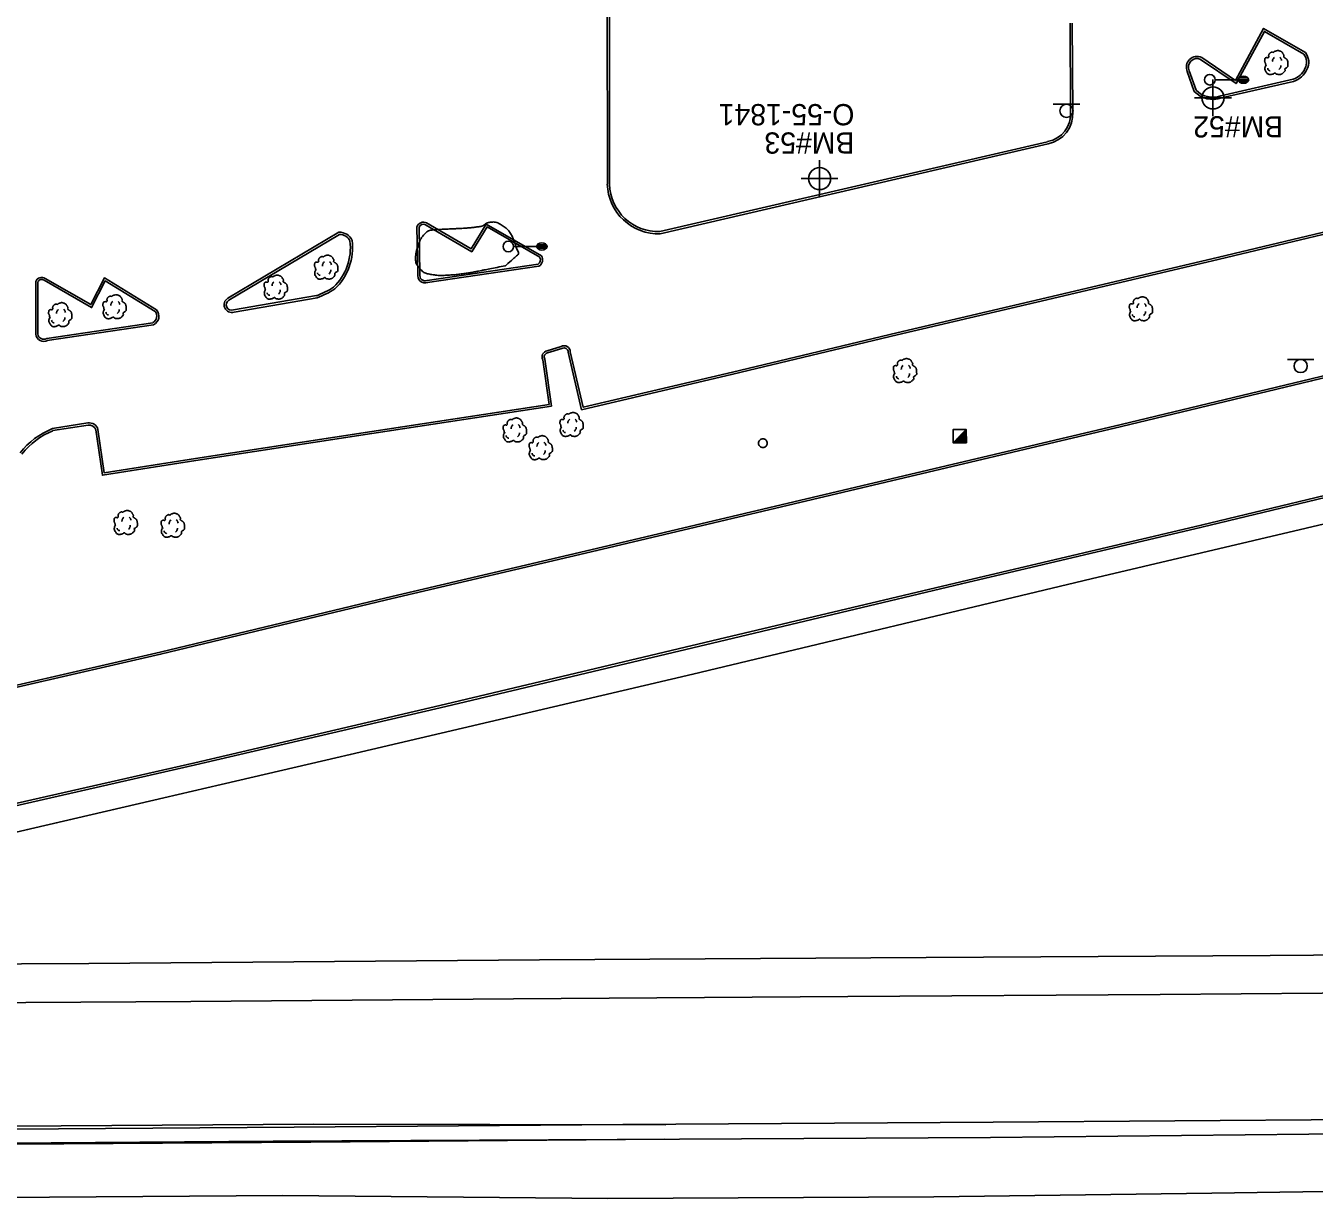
# Model space of a CAD drawing. Extents: x 2145380 to 2156929, y 139568 to 149130.
# Drawn here: x 2152222.6 to 2152586.9, y 142907.6 to 143241.1 of the extents above; entities that cross this region are included whole.
import ezdxf

# ---------------------------------------------------------------- set-up
doc = ezdxf.new("R2010")
doc.units = 0
for name, color, linetype in [('SURV_Benchmark', 7, 'Continuous'), ('SURV_Text', 7, 'Continuous'), ('TOPO_Asphalt', 7, 'Continuous'), ('TOPO_Concrete', 7, 'Continuous'), ('TOPO_Curb Back', 7, 'Continuous'), ('TOPO_Fence', 7, 'Continuous'), ('TOPO_Flowline', 7, 'Continuous'), ('TOPO_Light Pole', 7, 'Continuous'), ('TOPO_Misc', 7, 'Continuous'), ('TOPO_Misc Line', 7, 'Continuous'), ('TOPO_Sign', 7, 'Continuous'), ('TOPO_Tree', 7, 'Continuous'), ('TOPO_Tree Line', 7, 'Continuous')]:
    doc.layers.add(name, color=color, linetype=linetype)

# ---------------------------------------------------------------- blocks, each defined once
blk = doc.blocks.new('LP')
at = {"layer": 'TOPO_Light Pole'}
blk.add_line((3.81, 0), (20.32, 0), dxfattribs=at)
for points in [[(20.32, 0), (27.94, 0)], [(20.32, 0), (23.5, 0)], [(20.83, 1.27), (27.43, 1.27)], [(20.83, 1.27), (23.5, 1.27)], [(23.71, 1.27), (27.43, 1.27)], [(23.71, 0), (27.94, 0)], [(20.83, -1.27), (27.43, -1.27)], [(20.83, -1.27), (23.5, -1.27)], [(23.71, -1.27), (27.43, -1.27)]]:
    blk.add_lwpolyline(points, dxfattribs=at)
blk.add_circle((0, 0), 3.81, dxfattribs=at)
blk.add_ellipse((24.13, 0), major_axis=(3.81, 0), ratio=0.666667, dxfattribs=at)
blk = doc.blocks.new('POST')
at = {"layer": 'TOPO_Misc'}
for start, end in [(89.99996, 180.00004), (179.99996, 270.00004), (359.99996, 90.00004), (269.99996, 0.00004)]:
    blk.add_arc((-0.01, 0.03), 3.16, start, end, dxfattribs=at)
blk = doc.blocks.new('TREE')
at = {"layer": 'TOPO_Tree'}
for points in [[(-14.1, -0.4), (-14.2, 0.5), (-14.4, 1.4), (-14.6, 2.3), (-14.8, 3.2), (-15.5, 4), (-15.7, 4.9), (-15.8, 5.6), (-15.7, 6.3), (-15.7, 7), (-15.6, 7.9), (-15.7, 8.8), (-15.1, 9.7), (-14.6, 10.4), (-13.8, 10.5), (-13, 10.7), (-12.2, 11), (-11.1, 10), (-10.4, 10.7), (-9.4, 11.7), (-10.3, 13.3), (-9.8, 14.4), (-9.6, 15.1), (-9.3, 15.9), (-8.8, 16.5), (-8.2, 17.3), (-7.5, 17.7), (-6.7, 18.1), (-6.1, 18.4), (-5.6, 18.6), (-5.1, 18.7), (-4.5, 18.7), (-4, 18.5), (-3.5, 18.1)], [(-3.5, 17.6), (-3.1, 18.3), (-2.6, 18.8), (-1.9, 19.2), (-1, 19.7), (-0.2, 20), (0.7, 20.2), (1.6, 20.5), (2.5, 20.8), (3.4, 20.8), (4.1, 20.7), (4.8, 20.5), (5.5, 20.2), (6.4, 19.9), (7.3, 19.7), (8.2, 19.2), (9.4, 18.4), (10, 17.2), (10.8, 16), (11.2, 15.3), (11.6, 14.6), (11.9, 13.9), (12.2, 13.1), (11.4, 12), (11.9, 11.2), (12, 11), (12.2, 10.9), (12.4, 10.7), (12.9, 10.4), (13.5, 10), (14, 9.7), (14.7, 9.2), (15.4, 8.7), (16.1, 8.1), (16.7, 7.5), (16.9, 6.7), (17.1, 6), (17.6, 4.4), (17.7, 2.8), (17.7, 1.2), (17.7, -0.2), (17.8, -2.2), (16.6, -3), (15.5, -3.8), (14.3, -4.6), (13.2, -5.3)], [(13.2, -5.3), (13.3, -5.8), (13.4, -6.3), (13.4, -6.7), (13.8, -8.5), (12.2, -10), (10.8, -11.5), (10, -12.3), (9.1, -12.8), (8.2, -13.1), (6, -13.8), (3.3, -13.6), (1.3, -13.1), (0.5, -12.9), (-0.1, -11.4), (-0.8, -11.5), (-2, -11.6), (-3.3, -12.8), (-4.5, -13.1), (-6.1, -13.5), (-7.8, -14), (-9.3, -13.6), (-11.4, -13.1), (-12.8, -11.4), (-14.1, -9.4), (-15.3, -7.3), (-15.6, -5.1), (-15.1, -3), (-14.9, -1.9), (-13.9, -0.8), (-13.5, 0.1)], [(-4.2, 5.1), (-4.5, 6.1), (-4.3, 7.2), (-3.8, 8.2), (-3.3, 9.3), (-2.7, 10.3), (-1.6, 11)], [(5.9, 11.2), (6.5, 10.7), (7, 10.2), (7.4, 9.5), (7.9, 8.6), (8.3, 7.6), (8.5, 6.6)], [(-11.4, -4.5), (-11.5, -5.4), (-11, -6.3), (-10.1, -7.2), (-9.3, -8), (-8.5, -8.3), (-7.7, -8.1)], [(4.8, -6.3), (5.7, -5.7), (6.3, -4.9), (6.8, -3.9), (7.4, -2.8), (7.6, -1.7), (7.5, -0.6)]]:
    blk.add_open_spline(points, degree=3, dxfattribs=at)
blk = doc.blocks.new('BM')
at = {"layer": 'SURV_Benchmark'}
for p, q in [((0, 2.49), (0, 4.15)), ((-2.49, 0), (-4.16, 0)), ((4.16, 0), (2.49, 0)), ((0, -4.16), (0, -2.49))]:
    blk.add_line(p, q, dxfattribs=at)
for points in [[(-2.5, 0), (-2.49, 0), (0, 0), (0, -2.49), (0, -2.49)], [(-2.5, 0), (-2.49, 0), (0, 0), (0, -2.49), (0, -2.49)], [(0, 2.49), (0, 2.49), (0, 0), (2.49, 0), (2.49, 0), (2.49, 0)], [(0, 2.49), (0, 2.49), (0, 0), (2.49, 0), (2.49, 0), (2.49, 0), (2.49, 0)]]:
    blk.add_lwpolyline(points, dxfattribs=at)
for start, end in [(90.0638, 180.0068), (0.0638, 90.0068), (0.0638, 90.0068), (180.0638, 270.0068), (180.0638, 270.0068), (269.9472, 359.9927)]:
    blk.add_arc((0, 0), 2.5, start, end, dxfattribs=at)

msp = doc.modelspace()

# ---------------------------------------------------------------- linework, layer by layer
at = {"layer": 'TOPO_Asphalt'}
for points in [[(2150436.47, 143067.28), (2150515.2, 143055.55), (2151174.97, 142945.21), (2151211.43, 142940.13), (2151259.94, 142934.86), (2151300.52, 142931.17), (2151355.41, 142927.31), (2151405.3, 142925.05), (2151475.72, 142923.75), (2151543.63, 142923.74), (2151613.4, 142924.65), (2151682.14, 142925.61), (2151714.53, 142925.47), (2151716.11, 142925.78), (2151760.46, 142925.88), (2151855.66, 142926.3), (2151964.45, 142926.98), (2152075.31, 142928.47), (2152128.68, 142928.83), (2152205.07, 142929.04), (2152298.52, 142929.69), (2152391.42, 142930.44), (2152496.15, 142931.12), (2152598.9, 142931.84)], [(2152987.93, 142970.35), (2152893.82, 142969.76), (2152803.36, 142969.11), (2152722.25, 142968.48), (2152635.01, 142967.92), (2152543.32, 142967.22), (2152455, 142966.64), (2152360.46, 142965.96), (2152269.22, 142965.2), (2152175.88, 142964.65), (2152129.96, 142964.32)], [(2152129.68, 142924.23), (2152191.95, 142924.97), (2152292.59, 142925.73), (2152389.79, 142926.25), (2152495.4, 142926.81), (2152585.39, 142927.73), (2152663, 142928.02), (2152729.32, 142928.31), (2152797.09, 142929.01), (2152874.4, 142929.42), (2152961.52, 142930.51), (2152988.97, 142930.48), (2153000.19, 142930.52)]]:
    msp.add_lwpolyline(points, dxfattribs=at)
at = {"layer": 'TOPO_Concrete'}
msp.add_lwpolyline([(2151803.55, 142921.92), (2151905.42, 142922.75), (2152002.99, 142923.49), (2152104.29, 142924.38), (2152205.27, 142924.75), (2152303.16, 142925.49), (2152403.29, 142926.27)], dxfattribs=at)
at = {"layer": 'TOPO_Curb Back'}
for p, q in [((2152387.04, 143196.3), (2152386.98, 143286.83)), ((2152387.64, 143196.31), (2152387.58, 143286.75)), ((2152517.88, 143241.88), (2152518.04, 143216.79)), ((2152518.48, 143241.88), (2152518.64, 143216.81)), ((2152511.53, 143208.34), (2152401.93, 143182.9)), ((2152511.66, 143207.76), (2152402, 143182.31)), ((2152279.74, 143164.05), (2152311.14, 143182.73)), ((2152280.05, 143163.54), (2152311.31, 143182.13)), ((2152279.74, 143164.06), (2152279.74, 143164.05)), ((2152280.04, 143163.53), (2152280.05, 143163.54)), ((2152304.8, 143164.8), (2152281.34, 143160.75)), ((2152304.96, 143164.21), (2152281.49, 143160.17))]:
    msp.add_line(p, q, dxfattribs=at)
for points in [[(2152584.02, 143233.13), (2152572.84, 143239.52), (2152564.85, 143224.76), (2152554.8, 143231.62)], [(2152584.42, 143233.59), (2152572.61, 143240.35), (2152564.63, 143225.63), (2152555.1, 143232.14)], [(2152551.04, 143228.17), (2152553.01, 143222.54)], [(2152551.6, 143228.4), (2152553.53, 143222.86)], [(2152792.49, 143226.74), (2152746.13, 143218.69), (2152704.59, 143209.63), (2152657.68, 143198.45), (2152612.23, 143187.56), (2152560.11, 143175.09), (2152512.89, 143163.96), (2152469.02, 143153.68), (2152422.57, 143142.6), (2152379.78, 143132.55), (2152375.96, 143148.84)], [(2152792.39, 143227.33), (2152746.01, 143219.28), (2152704.45, 143210.22), (2152657.54, 143199.03), (2152612.09, 143188.14), (2152559.97, 143175.68), (2152512.75, 143164.55), (2152468.88, 143154.27), (2152422.43, 143143.18), (2152380.22, 143133.27), (2152376.56, 143148.91)], [(2152560.52, 143221.29), (2152580.94, 143225.97)], [(2152560.66, 143220.7), (2152581.1, 143225.39)], [(2152121.28, 143037.38), (2152161.63, 143043.29), (2152208.11, 143051.91), (2152260.56, 143063.98), (2152324.49, 143079.36), (2152383.95, 143093.33), (2152458.87, 143111.01), (2152532.3, 143128.41), (2152586.05, 143141.27), (2152614.14, 143148.04), (2152671.23, 143161.37), (2152723.38, 143174.21), (2152738.38, 143178.77), (2152770.73, 143191.44), (2152809.11, 143203.49), (2152843.38, 143211.09)], [(2152121.37, 143036.78), (2152161.73, 143042.7), (2152208.23, 143051.33), (2152260.7, 143063.39), (2152324.63, 143078.78), (2152384.09, 143092.74), (2152459.01, 143110.43), (2152532.44, 143127.83), (2152586.19, 143140.68), (2152614.28, 143147.46), (2152671.37, 143160.79), (2152723.54, 143173.63), (2152738.57, 143178.2), (2152770.93, 143190.87), (2152809.27, 143202.91), (2152843.49, 143210.5)], [(2152333.2, 143184.28), (2152333.45, 143170.94)], [(2152333.8, 143184.17), (2152334.05, 143170.87)], [(2152367.99, 143175.64), (2152353.03, 143184.24), (2152348.69, 143177.21), (2152335.65, 143184.84)], [(2152368.43, 143176.08), (2152352.82, 143185.05), (2152348.49, 143178.03), (2152335.93, 143185.37)], [(2152336.1, 143169.11), (2152367.47, 143173.7)], [(2152336.19, 143168.51), (2152367.68, 143173.12)], [(2152966.81, 143170.27), (2152954.39, 143172.23), (2152940.52, 143171.42), (2152897.85, 143167.99), (2152857.33, 143163.42), (2152822.09, 143158.29), (2152782.01, 143151.64), (2152758.81, 143147.15), (2152712.19, 143136.78), (2152669.59, 143127.16), (2152653.32, 143123.17), (2152607.48, 143112.52), (2152554.97, 143099.9), (2152487.02, 143083.93), (2152418.58, 143067.64), (2152341.24, 143049.25), (2152270.44, 143032.74), (2152204.68, 143017.77), (2152164.93, 143010.28), (2152131.74, 143005.78), (2152122.16, 143004.53)], [(2152966.68, 143169.69), (2152954.36, 143171.63), (2152940.56, 143170.82), (2152897.91, 143167.39), (2152857.41, 143162.83), (2152822.19, 143157.7), (2152782.12, 143151.05), (2152758.93, 143146.56), (2152712.32, 143136.2), (2152669.72, 143126.58), (2152653.46, 143122.59), (2152607.61, 143111.93), (2152555.1, 143099.31), (2152487.16, 143083.35), (2152418.72, 143067.06), (2152341.37, 143048.67), (2152270.58, 143032.16), (2152204.8, 143017.18), (2152165.03, 143009.69), (2152131.82, 143005.19), (2152122.24, 143003.93)], [(2152259.2, 143160.32), (2152245.06, 143168.99), (2152241.19, 143161.43), (2152227.75, 143169.15)], [(2152259.6, 143160.78), (2152244.83, 143169.84), (2152240.95, 143162.27), (2152228.07, 143169.66)], [(2152225.42, 143168.82), (2152225.43, 143153.89)], [(2152226.02, 143168.7), (2152226.03, 143153.93)], [(2152228.59, 143152.68), (2152258.55, 143157.16)], [(2152228.68, 143152.08), (2152258.74, 143156.58)], [(2152373.96, 143150.41), (2152370.01, 143149.18)], [(2152374.2, 143149.86), (2152370.15, 143148.6)], [(2152369.35, 143146.85), (2152371.25, 143133.56), (2152320.49, 143125.8), (2152270.72, 143118.15), (2152244.28, 143114.01), (2152242.43, 143126.85)], [(2152368.77, 143146.65), (2152370.57, 143134.06), (2152320.4, 143126.4), (2152270.63, 143118.74), (2152244.79, 143114.7), (2152243.01, 143126.98)], [(2152240.14, 143128.82), (2152230.12, 143127.21)], [(2152240.23, 143128.22), (2152230.28, 143126.63)], [(2152164.06, 142974.46), (2152164.05, 142975.58), (2152240.43, 142975.98), (2152367.84, 142977), (2152477.21, 142977.7), (2152574.48, 142978.24), (2152660.24, 142978.89), (2152808.25, 142980.16), (2152880.03, 142980.37), (2152988.37, 142981.46), (2152999.82, 142981.44)]]:
    msp.add_lwpolyline(points, dxfattribs=at)
for centre, radius, start, end in [((2152553.77, 143229.44), 3.01, 63.6031, 205.0334), ((2152553.77, 143229.44), 2.41, 64.5408, 205.7113), ((2152580.93, 143230.84), 3.84, 331.4745, 36.4792), ((2152580.93, 143230.84), 4.44, 331.8303, 38.1622), ((2152579.3, 143231.17), 5.45, 287.5318, 336.6622), ((2152579.3, 143231.17), 6.05, 287.2951, 336.4081), ((2152558.26, 143227.58), 7.28, 223.8243, 289.4515), ((2152558.26, 143227.58), 6.68, 224.9183, 289.4517), ((2152510, 143216.26), 8.06, 280.9943, 3.7969), ((2152510, 143216.26), 8.66, 281.0679, 3.6758), ((2152401.49, 143196.76), 14.46, 181.8266, 272.031), ((2152401.49, 143196.76), 13.86, 181.8647, 271.7946), ((2152335.07, 143183.56), 2.01, 64.6866, 158.8764), ((2152335.07, 143183.56), 1.41, 65.6628, 154.4836), ((2152298.74, 143178.41), 15.64, 314.0364, 6.7813), ((2152298.74, 143178.41), 16.24, 313.8141, 7.1225), ((2152311.28, 143178.82), 3.92, 24.2259, 92.0918), ((2152311.28, 143178.82), 3.32, 25.7357, 89.5486), ((2152366.63, 143174.96), 1.51, 303.5344, 26.5329), ((2152366.63, 143174.96), 2.11, 299.6146, 31.8097), ((2152227.07, 143168.22), 1.75, 55.1181, 160.1852), ((2152227.07, 143168.22), 1.15, 53.943, 155.4825), ((2152335.52, 143170.51), 2.11, 168.3097, 290.2541), ((2152335.52, 143170.51), 1.51, 165.9677, 290.2535), ((2152295.74, 143189.3), 26.13, 290.3027, 302.0888), ((2152295.74, 143189.29), 26.72, 290.183, 302.2251), ((2152280.81, 143162.2), 2.14, 119.8558, 288.5184), ((2152280.81, 143162.2), 1.54, 119.9004, 290.0791), ((2152257.51, 143159.03), 2.13, 299.0357, 37.5166), ((2152257.51, 143159.03), 2.73, 296.6235, 39.9865), ((2152227.72, 143154.16), 2.3, 186.5756, 297.355), ((2152227.72, 143154.16), 1.7, 187.6433, 297.3537), ((2152370.32, 143147.46), 1.75, 100.0119, 207.7727), ((2152370.32, 143147.46), 1.15, 98.2978, 212.442), ((2152374.81, 143148.88), 1.75, 1.216, 118.7509), ((2152374.81, 143148.88), 1.15, 358.4165, 121.4305), ((2152238.5, 143106.51), 22.33, 112.0518, 141.6796), ((2152238.51, 143106.51), 21.73, 112.2304, 141.6196), ((2152240.49, 143126.2), 2.64, 17.1472, 97.6788), ((2152240.49, 143126.2), 2.04, 18.3838, 97.4801)]:
    msp.add_arc(centre, radius, start, end, dxfattribs=at)
at = {"layer": 'TOPO_Fence'}
msp.add_lwpolyline([(2152124.52, 142997.3), (2152212.9, 143011.53), (2152314.35, 143035.06), (2152411.25, 143057.77), (2152523.86, 143084.69), (2152630.66, 143109.87), (2152740.7, 143135.78), (2152806.56, 143148.61), (2152897.8, 143160.5), (2152949.34, 143164.04), (2152983.44, 143105.19)], dxfattribs=at)
at = {"layer": 'TOPO_Flowline'}
msp.add_lwpolyline([(2151868.49, 142907.97), (2151932.62, 142907.62), (2151991.23, 142908.21), (2152021.57, 142908.75), (2152053.84, 142908.8), (2152073.6, 142909.46), (2152094.72, 142910.34), (2152105.74, 142909.75), (2152114.03, 142908.09), (2152126.3, 142908.9), (2152202.86, 142909.72), (2152295.29, 142910.34), (2152387.19, 142909.51), (2152479.35, 142909.95), (2152557.95, 142911.01), (2152647.85, 142912.39), (2152725.9, 142913.8), (2152802.77, 142914.4), (2152886.01, 142915.05), (2152958.78, 142915.21), (2153000.3, 142915.4)], dxfattribs=at)
at = {"layer": 'TOPO_Misc'}
for p, q in [((2152484.82, 143123.19), (2152488.55, 143126.94)), ((2152487.03, 143125.41), (2152488.55, 143125.41)), ((2152487.21, 143125.59), (2152488.55, 143125.59)), ((2152487.4, 143125.78), (2152488.55, 143125.78)), ((2152487.59, 143125.96), (2152488.55, 143125.96)), ((2152487.78, 143126.15), (2152488.55, 143126.15)), ((2152487.97, 143126.34), (2152488.55, 143126.34)), ((2152488.15, 143126.53), (2152488.55, 143126.53)), ((2152488.34, 143126.72), (2152488.55, 143126.72)), ((2152488.52, 143126.9), (2152488.55, 143126.9)), ((2152484.97, 143123.35), (2152488.56, 143123.35)), ((2152485.16, 143123.54), (2152488.56, 143123.54)), ((2152485.35, 143123.72), (2152488.56, 143123.72)), ((2152485.54, 143123.91), (2152488.56, 143123.91)), ((2152485.72, 143124.1), (2152488.56, 143124.1)), ((2152485.91, 143124.29), (2152488.56, 143124.29)), ((2152486.1, 143124.48), (2152488.56, 143124.48)), ((2152486.28, 143124.66), (2152488.55, 143124.66)), ((2152486.47, 143124.85), (2152488.55, 143124.85)), ((2152486.66, 143125.03), (2152488.55, 143125.03)), ((2152486.84, 143125.22), (2152488.55, 143125.22))]:
    msp.add_line(p, q, dxfattribs=at)
msp.add_lwpolyline([(2152488.56, 143123.19), (2152488.55, 143126.94), (2152484.81, 143126.93), (2152484.82, 143123.19), (2152488.56, 143123.19)], dxfattribs=at)
at = {"layer": 'TOPO_Misc Line'}
msp.add_lwpolyline([(2151803.35, 142926.27), (2151905.04, 142927), (2152002.91, 142927.73), (2152103.78, 142928.64), (2152203.96, 142929.84), (2152304.08, 142930.55), (2152403.56, 142930.34)], dxfattribs=at)
at = {"layer": 'TOPO_Sign'}
for points in [[(2152513.12, 143218.92), (2152520.61, 143218.92)], [(2152515, 143217.05), (2152515, 143217.05)], [(2152516.87, 143218.92), (2152516.87, 143218.92)], [(2152516.87, 143215.18), (2152516.87, 143215.18)], [(2152579.34, 143146.77), (2152586.84, 143146.77)], [(2152581.23, 143144.9), (2152581.23, 143144.9)], [(2152583.09, 143146.77), (2152583.09, 143146.77)], [(2152584.96, 143144.9), (2152584.96, 143144.9)], [(2152583.09, 143143.03), (2152583.09, 143143.03)]]:
    msp.add_lwpolyline(points, dxfattribs=at)
for centre, start, end in [((2152516.87, 143217.05), 90, 180), ((2152516.87, 143217.05), 180, 270), ((2152516.87, 143217.05), 360, 90), ((2152516.87, 143217.05), 270, 0), ((2152583.09, 143144.9), 90, 180), ((2152583.09, 143144.9), 180, 270), ((2152583.09, 143144.9), 360, 90), ((2152583.09, 143144.9), 270, 0)]:
    msp.add_arc(centre, 1.87, start, end, dxfattribs=at)
at = {"layer": 'TOPO_Tree Line'}
msp.add_open_spline([(2152358.21, 143173.28), (2152359.3, 143174.22), (2152360.38, 143175.16), (2152361.46, 143176.1), (2152362.18, 143176.72), (2152361.4, 143178.02), (2152361.11, 143178.93), (2152360.8, 143179.93), (2152360.49, 143180.9), (2152359.96, 143181.85), (2152359.37, 143182.91), (2152358.7, 143183.71), (2152357.6, 143184.46), (2152356.41, 143185.28), (2152355.12, 143185.72), (2152353.92, 143185.55), (2152352.86, 143185.4), (2152351.87, 143184.45), (2152350.75, 143184.3), (2152349.61, 143184.15), (2152348.45, 143183.99), (2152347.3, 143183.91), (2152346.37, 143183.86), (2152345.44, 143183.8), (2152344.52, 143183.75), (2152343.08, 143183.68), (2152341.65, 143183.63), (2152340.21, 143183.57), (2152339.31, 143183.53), (2152338.41, 143183.46), (2152337.51, 143183.35), (2152336.47, 143183.22), (2152335.58, 143182.54), (2152334.88, 143181.66), (2152334.17, 143180.76), (2152333.85, 143179.82), (2152333.49, 143178.79), (2152333.15, 143177.86), (2152332.91, 143176.91), (2152332.84, 143175.97), (2152332.75, 143174.8), (2152333.05, 143173.64), (2152333.99, 143172.52), (2152334.9, 143171.44), (2152335.91, 143171.03), (2152337.08, 143170.83), (2152338.47, 143170.59), (2152339.85, 143170.45), (2152341.23, 143170.55), (2152342.74, 143170.65), (2152344.25, 143170.74), (2152345.76, 143170.95), (2152347.11, 143171.14), (2152348.46, 143171.31), (2152349.79, 143171.58), (2152350.65, 143171.76), (2152351.51, 143171.94), (2152352.37, 143172.11), (2152354.32, 143172.5), (2152356.27, 143172.89), (2152358.21, 143173.28), (2152358.21, 143173.28)], degree=3, dxfattribs=at)

# ---------------------------------------------------------------- block references
at = {"layer": 'SURV_Benchmark', "xscale": 1.25, "yscale": 1.25}
for p in [(2152558.3, 143220.73), (2152447.06, 143197.9)]:
    msp.add_blockref('BM', p, dxfattribs=at)
at = {"layer": 'TOPO_Light Pole', "xscale": 0.39370000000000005, "yscale": 0.3937000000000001}
for p in [(2152557.4, 143225.85), (2152359.04, 143178.71)]:
    msp.add_blockref('LP', p, dxfattribs=at)
at = {"layer": 'TOPO_Misc', "xscale": 0.39370000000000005, "yscale": 0.3937000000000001}
msp.add_blockref('POST', (2152431.03, 143123.07), dxfattribs=at)
at = {"layer": 'TOPO_Tree', "xscale": 0.19685000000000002, "yscale": 0.19685000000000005}
for p in [(2152576.01, 143230.02), (2152307.35, 143172.18), (2152293.09, 143166.53), (2152232.15, 143158.74), (2152247.51, 143160.99), (2152537.73, 143160.4), (2152471.02, 143142.93), (2152360.7, 143126.14), (2152376.74, 143127.7), (2152368.01, 143121.13), (2152250.66, 143099.98), (2152263.99, 143099.2)]:
    msp.add_blockref('TREE', p, dxfattribs=at)

# ---------------------------------------------------------------- texts
at = {"layer": 'SURV_Text'}
for s, p in [('O-55-1841', (2152456.89, 143218.97)), ('BM#52', (2152578.12, 143215.54)), ('BM#53', (2152456.89, 143210.96))]:
    msp.add_text(s, height=6, rotation=180, dxfattribs=at).set_placement(p)

doc.saveas('drawing.dxf')
